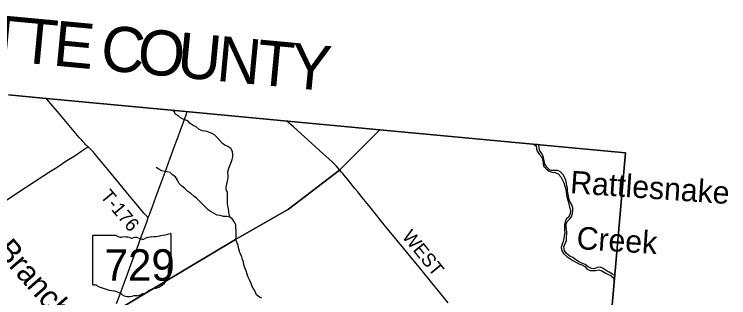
# Model space of a CAD drawing. Extents: x 1442749 to 1756758, y 235267 to 677782.
# Drawn here: x 1651408 to 1667221, y 561077 to 567361 of the extents above; entities that cross this region are included whole.
import ezdxf

# ---------------------------------------------------------------- set-up
doc = ezdxf.new("R2010")
doc.units = 0
for name, color, linetype in [('GM_X_Adjacent_County', 7, 'Continuous'), ('GM_X_Adjacent_County_Text', 7, 'Continuous'), ('GM_X_County', 7, 'Continuous'), ('GM_X_Major_River', 7, 'Continuous'), ('GM_X_Major_River_Text', 7, 'Continuous'), ('GM_X_Minor_River', 7, 'Continuous'), ('GM_X_Minor_River_Text', 7, 'Continuous'), ('GM_X_State_Location', 7, 'Continuous'), ('GM_X_State_Route', 7, 'Continuous'), ('GM_X_State_Shield', 7, 'Continuous'), ('GM_X_Township', 7, 'Continuous'), ('GM_X_Township_Road', 7, 'Continuous'), ('GM_X_Township_Road_Text', 7, 'Continuous')]:
    doc.layers.add(name, color=color, linetype=linetype)

msp = doc.modelspace()

# ---------------------------------------------------------------- linework, layer by layer
at = {"layer": 'GM_X_Adjacent_County'}
msp.add_lwpolyline([(1662603, 535965), (1662666, 536773), (1663431, 546640), (1663512, 547675), (1663517, 547743), (1663551, 548179), (1663696, 549983), (1664297, 556947), (1664935, 564290), (1659499, 564802), (1657385, 565000), (1655277, 565199), (1652040, 565503), (1651277, 565574)], dxfattribs=at)
at = {"layer": 'GM_X_County'}
msp.add_lwpolyline([(1651277, 565574), (1652040, 565503), (1655277, 565199), (1657385, 565000), (1659499, 564802), (1664935, 564290), (1664297, 556947), (1663696, 549983), (1663551, 548179), (1663517, 547743), (1663512, 547675), (1663431, 546640), (1662666, 536773), (1662603, 535965)], dxfattribs=at)
at = {"layer": 'GM_X_Major_River'}
for p, q in [((1662990, 564474), (1662899, 564483)), ((1664696, 561506), (1664702, 561573))]:
    msp.add_line(p, q, dxfattribs=at)
for points in [[(1662899, 564483), (1662960, 564448), (1662969, 564379), (1662978, 564327), (1663026, 564258), (1663081, 564195), (1663104, 564120), (1663111, 564058), (1663124, 563992), (1663184, 563936), (1663245, 563881), (1663314, 563862), (1663378, 563854), (1663444, 563822), (1663503, 563759), (1663542, 563685), (1663569, 563622), (1663597, 563550), (1663614, 563475), (1663623, 563421), (1663632, 563354), (1663645, 563286), (1663668, 563212), (1663679, 563151), (1663700, 563085), (1663719, 563010), (1663714, 562940), (1663683, 562872), (1663622, 562817), (1663603, 562763), (1663586, 562699), (1663584, 562647), (1663589, 562575), (1663592, 562509), (1663581, 562456), (1663572, 562394), (1663559, 562326), (1663532, 562263), (1663511, 562187), (1663524, 562120), (1663571, 562051), (1663636, 561992), (1663704, 561943), (1663772, 561900), (1663838, 561863), (1663904, 561832), (1663968, 561809), (1664039, 561772), (1664091, 561709), (1664155, 561682), (1664225, 561679), (1664277, 561684), (1664344, 561699), (1664416, 561670), (1664484, 561627), (1664545, 561600), (1664611, 561573), (1664672, 561519), (1664696, 561506)], [(1664702, 561573), (1664646, 561601), (1664576, 561644), (1664512, 561677), (1664445, 561722), (1664381, 561751), (1664314, 561748), (1664236, 561719), (1664183, 561726), (1664108, 561763), (1664044, 561810), (1663972, 561843), (1663904, 561870), (1663836, 561915), (1663771, 561966), (1663701, 562001), (1663631, 562059), (1663588, 562127), (1663571, 562204), (1663602, 562276), (1663627, 562342), (1663634, 562396), (1663636, 562528), (1663629, 562590), (1663624, 562642), (1663625, 562711), (1663642, 562765), (1663701, 562826), (1663748, 562883), (1663765, 562953), (1663770, 563019), (1663769, 563072), (1663749, 563138), (1663706, 563209), (1663681, 563274), (1663674, 563326), (1663661, 563400), (1663655, 563452), (1663650, 563509), (1663639, 563561), (1663630, 563613), (1663613, 563684), (1663593, 563738), (1663556, 563803), (1663497, 563866), (1663433, 563899), (1663304, 563901), (1663254, 563913), (1663196, 563968), (1663151, 564037), (1663134, 564112), (1663119, 564176), (1663108, 564228), (1663078, 564283), (1663031, 564346), (1663022, 564406), (1663015, 564456), (1662990, 564474)]]:
    msp.add_lwpolyline(points, dxfattribs=at)
at = {"layer": 'GM_X_Minor_River'}
for points in [[(1656188, 562856), (1656166, 562921), (1656159, 562983), (1656147, 563045), (1656134, 563110), (1656129, 563180), (1656130, 563238), (1656127, 563288), (1656128, 563357), (1656131, 563409), (1656101, 563475), (1656098, 563526), (1656109, 563596), (1656128, 563672), (1656143, 563728), (1656144, 563778), (1656135, 563846), (1656142, 563896), (1656154, 563952), (1656184, 564022), (1656213, 564094), (1656234, 564145), (1656244, 564199), (1656249, 564252), (1656238, 564318), (1656201, 564383), (1656133, 564426), (1656067, 564459), (1656015, 564494), (1655956, 564559), (1655895, 564630), (1655841, 564685), (1655790, 564721), (1655726, 564742), (1655676, 564759), (1655623, 564772), (1655573, 564775), (1655501, 564810), (1655434, 564863), (1655364, 564892), (1655298, 564937), (1655249, 564996), (1655183, 565023), (1655111, 565052), (1655041, 565107), (1654976, 565150), (1654942, 565213), (1654927, 565233)], [(1656889, 561069), (1656837, 561088), (1656771, 561143), (1656740, 561214), (1656713, 561264), (1656676, 561323), (1656648, 561392), (1656619, 561458), (1656584, 561533), (1656559, 561601), (1656538, 561672), (1656509, 561741), (1656491, 561803), (1656478, 561871), (1656463, 561924), (1656442, 561982), (1656424, 562033), (1656403, 562083), (1656384, 562133), (1656370, 562186), (1656363, 562236), (1656332, 562311), (1656315, 562365), (1656319, 562427), (1656321, 562566), (1656312, 562636), (1656311, 562686), (1656280, 562751), (1656239, 562815), (1656177, 562864), (1656109, 562877), (1656038, 562876), (1655964, 562902), (1655898, 562909), (1655818, 562948), (1655767, 562983), (1655699, 563022), (1655633, 563091), (1655495, 563229), (1655433, 563292), (1655382, 563331), (1655314, 563388), (1655252, 563433), (1655185, 563496), (1655113, 563548), (1655052, 563619), (1655019, 563683), (1654974, 563754), (1654914, 563793), (1654862, 563854), (1654790, 563867), (1654740, 563878), (1654672, 563893), (1654608, 563926), (1654546, 563967)], [(1664674, 561518), (1664675, 561496), (1664681, 561456), (1664690, 561433)]]:
    msp.add_lwpolyline(points, dxfattribs=at)
at = {"layer": 'GM_X_State_Route'}
msp.add_lwpolyline([(1653673, 560952), (1653750, 561158), (1653795, 561281), (1653919, 561620), (1653967, 561749), (1654041, 561949), (1654125, 562174), (1654226, 562448), (1654340, 562755), (1654375, 562852), (1654393, 562900), (1654465, 563097), (1654540, 563304), (1654645, 563590), (1654746, 563864), (1654859, 564172), (1654947, 564413), (1654989, 564530), (1655033, 564647), (1655087, 564795), (1655159, 564992), (1655209, 565131), (1655238, 565205)], dxfattribs=at)
at = {"layer": 'GM_X_State_Shield'}
for p, q in [((1653665, 562455), (1653155, 562455)), ((1654879, 561928), (1654879, 562481)), ((1653138, 562437), (1653138, 561380)), ((1654878, 561928), (1654879, 561928))]:
    msp.add_line(p, q, dxfattribs=at)
for centre, major_axis, start_param, end_param in [((1653158, 562439), (20.2, 0), 1.712693, 3.28349), ((1653786, 562578), (196, 0), 4.042523, 4.731795), ((1654259, 563895), (1845, 0), 4.814394, 5.042369), ((1654859, 562483), (19.4, 0), 6.141152, 7.989035), ((1653851, 561862), (702, 0), 1.404758, 1.657858), ((1654011, 562444), (56.4, 0), 3.836095, 5.185415), ((1654093, 562322), (117, 0), 0.950623, 2.079405), ((1654245, 562490), (141, 0), 4.081561, 5.145723), ((1654494, 562132), (371, 0), 1.699011, 2.107814), ((1654874, 561888), (30, 0), 1.883978, 3.671073), ((1654683, 561818), (180, 0), 5.934695, 6.695948), ((1654858, 561926), (20.7, 0), 5.05454, 6.418171), ((1654362, 561627), (462, 0), 5.101752, 6.440018), ((1654948, 561697), (131, 0), 2.387724, 3.262537), ((1653158, 561378), (20.3, 0), 3.00124, 4.508301), ((1653162, 561486), (155, 0), 4.665946, 4.897461), ((1653193, 561319), (56, 0), 0.519207, 1.627899), ((1653900, 562268), (1333, 0), 4.195997, 4.488961), ((1653503, 560905), (417, 0), 0.823519, 1.323587), ((1654236, 561278), (149, 0), 4.937069, 5.64225), ((1654557, 561083), (253, 0), 1.647645, 2.488434), ((1653954, 561314), (265, 0), 4.026481, 4.996735), ((1654106, 560949), (217, 0), 1.495662, 1.94098), ((1654126, 561235), (141, 0), 4.691044, 5.507374), ((1654253, 561132), (39.7, 0), 1.147584, 2.315152)]:
    msp.add_ellipse(centre, major_axis=major_axis, ratio=0.8, start_param=start_param, end_param=end_param, dxfattribs=at)
at = {"layer": 'GM_X_Township'}
for points in [[(1651277, 565574), (1652040, 565503), (1655277, 565199), (1657385, 565000), (1659499, 564802), (1658606, 563902), (1657474, 563039), (1656306, 562370), (1653610, 560758), (1652415, 560044), (1651336, 559084)], [(1651336, 559084), (1652415, 560044), (1653610, 560758), (1656306, 562370), (1657474, 563039), (1658606, 563902), (1659499, 564802), (1664935, 564290), (1664297, 556947), (1663696, 549983), (1663551, 548179), (1663517, 547743), (1663512, 547675), (1663431, 546640), (1662666, 536773), (1662603, 535965), (1653261, 533457), (1649470, 532440)]]:
    msp.add_lwpolyline(points, dxfattribs=at)
at = {"layer": 'GM_X_Township_Road'}
for points in [[(1653042, 564422), (1653029, 564434), (1653017, 564445), (1652984, 564477), (1652963, 564500), (1652946, 564518), (1652925, 564541), (1652901, 564568), (1652845, 564632), (1652546, 564985), (1652398, 565161), (1652172, 565428), (1652111, 565498)], [(1658677, 563829), (1658650, 563861), (1658572, 563953), (1658540, 563990), (1658497, 564035), (1658445, 564086), (1658373, 564153), (1658174, 564334), (1658065, 564433), (1657594, 564857), (1657435, 564997)], [(1648979, 561796), (1649201, 561937), (1649480, 562117), (1649932, 562402), (1650197, 562572), (1650281, 562625), (1650350, 562668), (1650399, 562700), (1650441, 562727), (1650501, 562767), (1650557, 562803), (1651072, 563140), (1651485, 563408), (1652211, 563880), (1652354, 563974), (1652574, 564116), (1652731, 564218), (1652901, 564330), (1652995, 564390), (1653010, 564400), (1653022, 564408), (1653034, 564416), (1653042, 564422)], [(1654375, 562852), (1654364, 562861), (1654354, 562868), (1654348, 562873), (1654341, 562880), (1654332, 562889), (1654312, 562913), (1654277, 562955), (1654069, 563204), (1653886, 563426), (1653722, 563623), (1653476, 563918), (1653329, 564098), (1653182, 564275), (1653159, 564302), (1653139, 564324), (1653126, 564339), (1653113, 564353), (1653102, 564364), (1653090, 564376), (1653074, 564391), (1653059, 564405), (1653042, 564422)], [(1661014, 560963), (1660821, 561199), (1660650, 561407), (1660404, 561710), (1659745, 562514), (1659628, 562656), (1659546, 562758), (1659402, 562937), (1659256, 563118), (1659108, 563299), (1659009, 563421), (1658943, 563502), (1658805, 563674), (1658677, 563829)]]:
    msp.add_lwpolyline(points, dxfattribs=at)

# ---------------------------------------------------------------- texts
at = {"layer": 'GM_X_Adjacent_County_Text'}
for s, rotation, p in [('T', 354.616, (1650757, 566368)), ('T', 354.6233, (1651501, 566298)), ('E', 354.6309, (1652244, 566228)), ('C', 354.6321, (1653292, 566130)), ('O', 354.6324, (1654103, 566054)), ('U', 354.6321, (1654982, 565971)), ('N', 354.6318, (1655861, 565888)), ('T', 354.6287, (1656740, 565806)), ('Y', 354.6287, (1657483, 565736))]:
    msp.add_text(s, height=1000, rotation=rotation, dxfattribs=at).set_placement(p)
at = {"layer": 'GM_X_Major_River_Text'}
for s, height, rotation, p in [('Rattlesnake', 499.99, 356.0429, (1663701, 563396)), ('Creek', 500, 356.3167, (1663843, 562158))]:
    msp.add_text(s, height=height, rotation=rotation, dxfattribs=at).set_placement(p)
at = {"layer": 'GM_X_Minor_River_Text'}
msp.add_text('Branch', height=500, rotation=311.2768, dxfattribs=at).set_placement((1650979, 562109))
at = {"layer": 'GM_X_State_Location'}
for s in ['s', 'r']:
    msp.add_text(s, height=1, dxfattribs=at).set_placement((1653989, 561838))
msp.add_text('729', height=1, rotation=0, dxfattribs=at).set_placement((1653636, 561765))
at = {"layer": 'GM_X_State_Shield'}
msp.add_text('729', height=696.1, dxfattribs=at).set_placement((1653408, 561455))
at = {"layer": 'GM_X_Township_Road_Text'}
for s, rotation, p in [('T-176', 309.8105, (1653299, 563322)), ('WEST', 309.1296, (1659976, 562427))]:
    msp.add_text(s, height=300, rotation=rotation, dxfattribs=at).set_placement(p)

doc.saveas('drawing.dxf')
